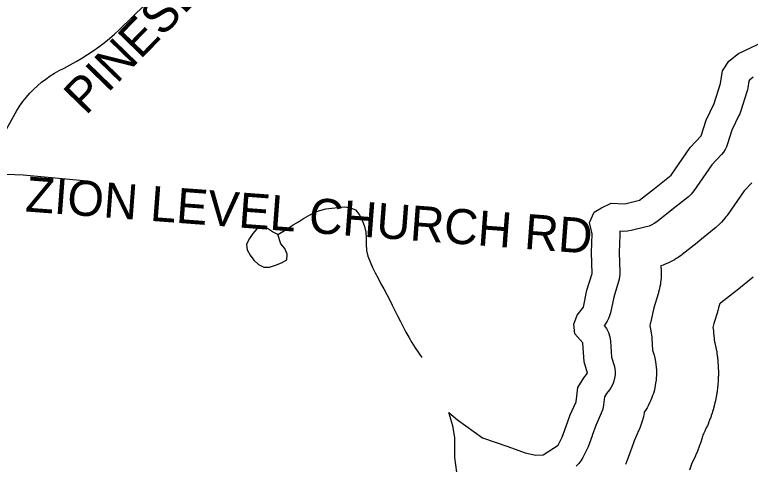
# Model space of a CAD drawing. Extents: x 1950930 to 2061844, y 904556 to 1017002.
# Drawn here: x 1973712 to 1975706, y 999481 to 1000699 of the extents above; entities that cross this region are included whole.
import ezdxf

# ---------------------------------------------------------------- set-up
doc = ezdxf.new("R2010")
doc.units = 0
for name, color, linetype in [('Exist Hydrographic Buffer Line', 7, 'Continuous'), ('Exist Hydrographic Lake Shore', 7, 'Continuous'), ('Exist Hydrographic Misc Water Feature', 7, 'Continuous'), ('Exist Road Non-System Type 51', 7, 'Continuous'), ('Exist Road Non-System Type 51 Label', 7, 'Continuous')]:
    doc.layers.add(name, color=color, linetype=linetype)

msp = doc.modelspace()

# ---------------------------------------------------------------- linework, layer by layer
at = {"layer": 'Exist Hydrographic Buffer Line'}
for points in [[(1975713.7, 1000529.3), (1975703.5, 1000521.3), (1975701.7, 1000518.5), (1975698.8, 1000500.8), (1975697.7, 1000495.3), (1975696.2, 1000489.9), (1975678.8, 1000435.4), (1975677, 1000430.3), (1975674.8, 1000425.4), (1975655.5, 1000385.9), (1975644.2, 1000349), (1975641.2, 1000341), (1975637.4, 1000333.5), (1975632.8, 1000326.4), (1975627.4, 1000319.9), (1975601.6, 1000292.2), (1975552.4, 1000221.4), (1975545.7, 1000213), (1975537.8, 1000205.8), (1975493.2, 1000169.8), (1975492.8, 1000169.5), (1975492.4, 1000169.2), (1975452.1, 1000137.6), (1975445.5, 1000133), (1975438.6, 1000129.1), (1975431.2, 1000126), (1975423.5, 1000123.7), (1975383.2, 1000113.9), (1975373.3, 1000112.2), (1975363.3, 1000111.8), (1975351.9, 1000112.1), (1975352.2, 1000101.7), (1975350.1, 1000054.6), (1975352.2, 1000001), (1975352.2, 999994.7), (1975351.6, 999988.4), (1975350.5, 999982.1), (1975348.9, 999976), (1975335.7, 999933.4), (1975326.6, 999890.8), (1975324.5, 999883), (1975321.5, 999875.5), (1975317.8, 999868.3), (1975313.3, 999861.6), (1975310, 999857.1), (1975316, 999848.9), (1975321.6, 999838), (1975325.3, 999826.4), (1975327, 999814.3), (1975329.8, 999771.1), (1975336.3, 999748.3), (1975338.2, 999739.9), (1975339.1, 999731.3), (1975339, 999722.7), (1975337.9, 999714.1), (1975335.9, 999705.8), (1975332.9, 999697.7), (1975329, 999690), (1975324.2, 999682.8), (1975316.3, 999672.2), (1975310.6, 999663.1), (1975308.2, 999641.8), (1975305.9, 999630.3), (1975301.9, 999619.3), (1975286.9, 999586.2), (1975277.1, 999558.6), (1975276.9, 999558.2), (1975276.8, 999557.8), (1975265.9, 999528.4), (1975264.3, 999524.6), (1975262.6, 999520.9), (1975251.7, 999499.1), (1975246.7, 999490.5), (1975240.6, 999482.6), (1975233.4, 999475.7)], [(1975709.4, 1000243.6), (1975689, 1000221.7), (1975644.3, 1000157.4), (1975642, 1000154.2), (1975639.5, 1000151), (1975632.8, 1000142.7), (1975627.6, 1000136.7), (1975621.9, 1000131), (1975614.1, 1000123.8), (1975611.1, 1000121.1), (1975608.1, 1000118.5), (1975563.4, 1000082.5), (1975563.3, 1000082.4), (1975563.1, 1000082.3), (1975562.8, 1000082), (1975562.5, 1000081.8), (1975562.2, 1000081.6), (1975561.8, 1000081.3), (1975561.7, 1000081.2), (1975561.5, 1000081), (1975521.2, 1000049.4), (1975518.8, 1000047.6), (1975516.4, 1000045.9), (1975509.9, 1000041.3), (1975504.9, 1000038), (1975499.8, 1000035), (1975492.8, 1000031.1), (1975487.5, 1000028.3), (1975482, 1000025.9), (1975474.7, 1000022.8), (1975469.1, 1000020.6), (1975463.6, 1000018.8), (1975464.1, 1000005.3), (1975464.2, 1000003), (1975464.2, 1000000.6), (1975464.2, 999994.2), (1975464, 999989.5), (1975463.7, 999984.8), (1975463.2, 999978.5), (1975462.6, 999973.8), (1975461.9, 999969.1), (1975460.8, 999962.8), (1975459.9, 999958.2), (1975458.8, 999953.6), (1975457.2, 999947.4), (1975456.6, 999945.1), (1975455.9, 999942.9), (1975444.2, 999905), (1975436.1, 999867.4), (1975435.5, 999864.4), (1975434.7, 999861.5), (1975433.2, 999856), (1975434.4, 999851.5), (1975436.1, 999842.6), (1975437.9, 999830.5), (1975438.4, 999826), (1975438.8, 999821.4), (1975440.8, 999790.3), (1975444, 999779.1), (1975444.8, 999776), (1975445.6, 999772.8), (1975447.5, 999764.4), (1975448.7, 999758.1), (1975449.6, 999751.7), (1975450.5, 999743.1), (1975451, 999736.7), (1975451.1, 999730.2), (1975451, 999721.6), (1975450.7, 999715.2), (1975450.1, 999708.7), (1975449, 999700.2), (1975448.1, 999693.8), (1975446.7, 999687.5), (1975444.7, 999679.1), (1975442.9, 999672.9), (1975440.9, 999666.8), (1975437.9, 999658.7), (1975435.5, 999652.7), (1975432.7, 999646.9), (1975428.8, 999639.2), (1975425.7, 999633.5), (1975422.3, 999628.1), (1975418.4, 999622.2), (1975418.1, 999620.5), (1975415.9, 999609), (1975413.9, 999600.5), (1975411.2, 999592.1), (1975407.2, 999581.1), (1975405.7, 999577), (1975403.9, 999573), (1975390.8, 999544.1), (1975382.5, 999521), (1975382.5, 999520.8), (1975382.4, 999520.7), (1975382.3, 999520.3), (1975382.2, 999520), (1975382.1, 999519.6), (1975381.9, 999519.2), (1975381.9, 999519.1), (1975381.8, 999518.9), (1975370.9, 999489.5), (1975370.4, 999488.1), (1975369.8, 999486.6), (1975368.3, 999482.9), (1975367.1, 999480)], [(1975713.5, 999987.7), (1975668.8, 999951.7), (1975668.7, 999951.7), (1975668.7, 999951.6), (1975668.5, 999951.5), (1975668.4, 999951.4), (1975668.3, 999951.3), (1975668.2, 999951.2), (1975668.1, 999951.2), (1975668.1, 999951.1), (1975667.7, 999950.8), (1975667.6, 999950.8), (1975667.5, 999950.7), (1975667.2, 999950.4), (1975667, 999950.3), (1975666.8, 999950.1), (1975666.5, 999949.9), (1975666.4, 999949.8), (1975666.3, 999949.7), (1975665.9, 999949.4), (1975665.9, 999949.4), (1975665.8, 999949.3), (1975665.7, 999949.2), (1975665.6, 999949.1), (1975665.4, 999949), (1975665.3, 999948.9), (1975665.3, 999948.9), (1975665.2, 999948.9), (1975624.9, 999917.2), (1975624, 999916.5), (1975623.1, 999915.9), (1975622.4, 999915.3), (1975622.1, 999914.2), (1975621.7, 999912.5), (1975621.3, 999910.8), (1975619.6, 999904.6), (1975619.4, 999903.8), (1975619.2, 999902.9), (1975618.6, 999900.6), (1975618.1, 999898.9), (1975617.6, 999897.2), (1975616.9, 999894.9), (1975616.6, 999894.1), (1975616.4, 999893.2), (1975606.9, 999862.5), (1975604.5, 999851.5), (1975604.5, 999851.4), (1975605.1, 999846.9), (1975605.5, 999843.5), (1975605.8, 999840.1), (1975606.2, 999835.5), (1975606.3, 999833.8), (1975606.5, 999832.1), (1975607.3, 999818.6), (1975607.6, 999817.4), (1975608.2, 999815.1), (1975609, 999812), (1975609.2, 999810.8), (1975609.5, 999809.6), (1975611.4, 999801.2), (1975611.9, 999798.8), (1975612.4, 999796.4), (1975613.6, 999790.1), (1975614.5, 999785.3), (1975615.2, 999780.6), (1975616, 999774.2), (1975616.3, 999771.8), (1975616.6, 999769.4), (1975617.5, 999760.8), (1975617.8, 999758.4), (1975618, 999756), (1975618.5, 999749.5), (1975618.8, 999744.7), (1975618.9, 999739.9), (1975619, 999733.4), (1975619.1, 999731), (1975619.1, 999728.6), (1975619, 999720), (1975618.9, 999717.5), (1975618.9, 999715.1), (1975618.6, 999708.7), (1975618.4, 999703.9), (1975618, 999699), (1975617.3, 999692.6), (1975617.1, 999690.2), (1975616.8, 999687.8), (1975615.7, 999679.2), (1975615.4, 999676.8), (1975615.1, 999674.5), (1975614.1, 999668.1), (1975613.3, 999663.3), (1975612.3, 999658.6), (1975611, 999652.3), (1975610.4, 999649.9), (1975609.9, 999647.5), (1975607.8, 999639.2), (1975607.2, 999636.8), (1975606.6, 999634.5), (1975604.9, 999628.3), (1975603.6, 999623.6), (1975602.1, 999619), (1975600, 999612.9), (1975599.2, 999610.6), (1975598.4, 999608.4), (1975595.4, 999600.3), (1975594.5, 999598), (1975593.6, 999595.7), (1975591.2, 999589.8), (1975589.3, 999585.3), (1975587.3, 999580.9), (1975584.6, 999575.1), (1975583.5, 999572.9), (1975582.4, 999570.7), (1975578.5, 999563), (1975577.4, 999560.9), (1975576.9, 999559.9), (1975575.8, 999555.6), (1975573.9, 999549.3), (1975571.3, 999541), (1975570.2, 999537.9), (1975569.1, 999534.8), (1975565.1, 999523.8), (1975564.6, 999522.2), (1975564, 999520.7), (1975562.4, 999516.6), (1975561.2, 999513.6), (1975559.9, 999510.5), (1975558.2, 999506.5), (1975557.5, 999505), (1975556.9, 999503.5), (1975546.7, 999481.1), (1975540.8, 999464.5)]]:
    msp.add_lwpolyline(points, dxfattribs=at)
at = {"layer": 'Exist Hydrographic Lake Shore'}
msp.add_lwpolyline([(1974913.3, 999439.9), (1974904.6, 999498.8), (1974904.6, 999553.3), (1974899.2, 999584.9), (1974888.3, 999620.9), (1974912.3, 999601.3), (1974979.8, 999552.2), (1975048.4, 999529.3), (1975095.3, 999511.9), (1975124.7, 999505.3), (1975144.3, 999506.4), (1975184.6, 999532.6), (1975195.5, 999554.4), (1975206.4, 999583.8), (1975217.3, 999614.4), (1975233.7, 999650.3), (1975238, 999688.5), (1975254.4, 999714.7), (1975264.2, 999727.8), (1975255.5, 999758.3), (1975252.2, 999809.5), (1975230.4, 999834.6), (1975227.1, 999860.8), (1975236.9, 999884.7), (1975253.3, 999906.6), (1975263.1, 999952.3), (1975277.2, 999998.1), (1975275.1, 1000054.8), (1975277.2, 1000105), (1975269.6, 1000135.5), (1975282.7, 1000163.9), (1975302.3, 1000175.8), (1975328.4, 1000187.8), (1975365.5, 1000186.8), (1975405.8, 1000196.6), (1975446.1, 1000228.2), (1975490.8, 1000264.2), (1975543.1, 1000339.4), (1975572.5, 1000371), (1975585.6, 1000413.5), (1975607.4, 1000458.2), (1975624.8, 1000512.7), (1975630.2, 1000546.5), (1975647.7, 1000572.7), (1975673.8, 1000593.4), (1975740.3, 1000625)], dxfattribs=at)
at = {"layer": 'Exist Hydrographic Misc Water Feature'}
for points in [[(1974425.4, 1000103), (1974439.3, 1000111.7), (1974453.3, 1000120.4), (1974467, 1000129.2), (1974481, 1000137.9), (1974494.9, 1000146.7), (1974509.3, 1000154.6), (1974523.6, 1000162.6), (1974539.2, 1000167.9), (1974555.4, 1000172.5), (1974571.6, 1000174.7), (1974589, 1000176.7), (1974606.5, 1000178), (1974622.4, 1000176), (1974635.4, 1000170), (1974645.8, 1000157.5), (1974653.6, 1000141.7), (1974660, 1000125.2), (1974663.9, 1000109.5), (1974665.1, 1000093), (1974664.9, 1000076.7), (1974665.5, 1000060.2), (1974669.6, 1000044.5), (1974675.6, 1000028.9), (1974682.1, 1000014), (1974689.3, 999999.8), (1974696.9, 999985), (1974704.7, 999970), (1974712.5, 999955.9), (1974720.3, 999941), (1974728, 999926.8), (1974735.4, 999912), (1974742.8, 999897), (1974750, 999883), (1974757.4, 999868), (1974764.8, 999853), (1974772.5, 999839), (1974780.5, 999824.9), (1974788.9, 999810.7), (1974797.8, 999796.5), (1974815.2, 999770)], [(1974425.4, 1000103), (1974410.8, 1000110.7), (1974397.1, 1000120), (1974382.5, 1000126.1), (1974368.2, 1000119), (1974357.9, 1000106.1), (1974348.9, 1000092.2), (1974340.5, 1000076.8), (1974342.1, 1000062.1), (1974350.1, 1000047.1), (1974360.2, 1000033.8), (1974372.9, 1000022), (1974387.5, 1000015.1), (1974402.8, 1000014.8), (1974419.2, 1000020.2), (1974435, 1000026.5), (1974449.6, 1000034.4), (1974451, 1000050), (1974444.7, 1000065.7), (1974433.4, 1000078.2), (1974425.4, 1000103)]]:
    msp.add_lwpolyline(points, dxfattribs=at)
at = {"layer": 'Exist Road Non-System Type 51'}
for points in [[(1973623.5, 1000269.9), (1973718.4, 1000439.4), (1973726.2, 1000451.6), (1973734.8, 1000463.5), (1973743.8, 1000474.9), (1973753.2, 1000485.8), (1973763.2, 1000496.3), (1973773.8, 1000506.3), (1973784.9, 1000515.7), (1973796.4, 1000524.6), (1973808.2, 1000532.9), (1973820.6, 1000540.6), (1973833.2, 1000547.7), (1973846.2, 1000554.2), (1973862.6, 1000562.6), (1973878.8, 1000571.6), (1973894.5, 1000580.9), (1973910, 1000590.8), (1973925.2, 1000601), (1973940.2, 1000611.7), (1973954.9, 1000622.9), (1973969.2, 1000634.4), (1973983.1, 1000646.4), (1973996.8, 1000658.7), (1974099.1, 1000759.9)], [(1973623.5, 1000269.9), (1973735.4, 1000265.3), (1973908.5, 1000248.5)]]:
    msp.add_lwpolyline(points, dxfattribs=at)

# ---------------------------------------------------------------- texts
at = {"layer": 'Exist Road Non-System Type 51 Label'}
for s, rotation, p in [('  PINESBOROUGH ESTATES RD', 45.8659, (1973856.2, 1000373.2)), ('  ZION LEVEL CHURCH RD', 355.7128, (1973669.3, 1000171.2))]:
    msp.add_text(s, height=95, rotation=rotation, dxfattribs=at).set_placement(p)

doc.saveas('drawing.dxf')
